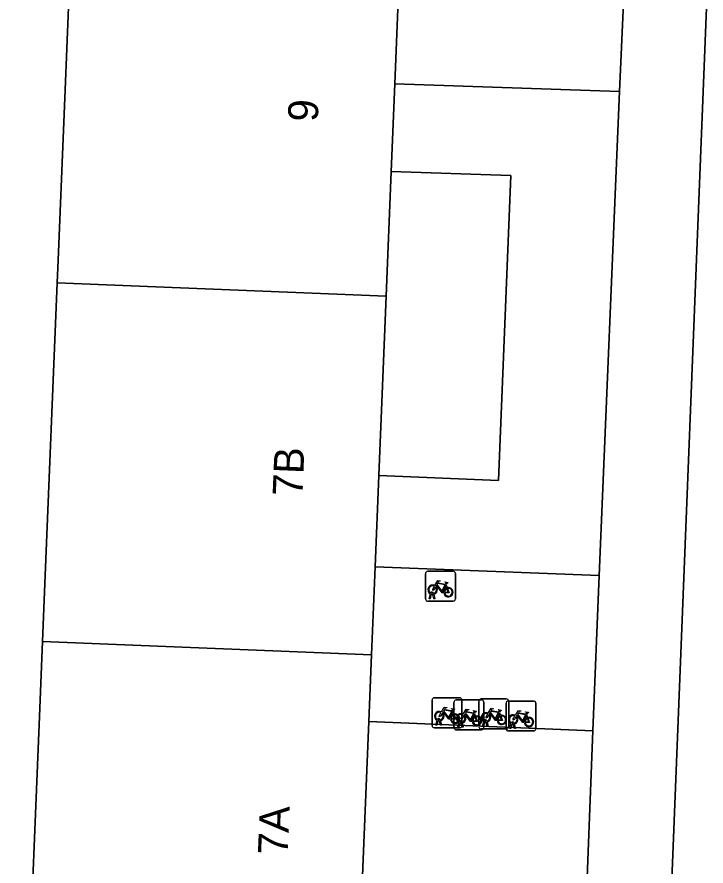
# Model space of a CAD drawing. Extents: x 160732 to 162107, y 387428 to 388479.
# Drawn here: x 161742.01 to 161765.04, y 387659.03 to 387687.4 of the extents above; entities that cross this region are included whole.
import ezdxf

# ---------------------------------------------------------------- set-up
doc = ezdxf.new("R2010")
doc.units = 0
for name, color, linetype in [('IMGEO_Fietsenrek', 7, 'Continuous'), ('IMGEO_Groenvoorziening', 7, 'Continuous'), ('IMGEO_Pand', 7, 'Continuous'), ('IMGEO_Pand_nummerreeks', 7, 'Continuous'), ('IMGEO_Parkeervlak_open', 7, 'Continuous'), ('IMGEO_Voetpad_open', 7, 'Continuous')]:
    doc.layers.add(name, color=color, linetype=linetype)

msp = doc.modelspace()

# ---------------------------------------------------------------- linework, layer by layer
at = {"layer": 'IMGEO_Fietsenrek'}
for p, q in [((161755.661, 387667.954), (161755.661, 387668.795)), ((161755.661, 387668.795), (161755.661, 387667.954)), ((161755.736, 387668.879), (161756.577, 387668.879)), ((161756.577, 387668.879), (161755.736, 387668.879)), ((161756.661, 387668.804), (161756.661, 387667.963)), ((161756.661, 387667.963), (161756.661, 387668.804)), ((161756.348, 387668.428), (161756.384, 387668.333)), ((161755.788, 387667.963), (161755.827, 387668.123)), ((161755.822, 387667.963), (161755.788, 387667.963)), ((161755.857, 387668.111), (161755.822, 387667.963)), ((161755.899, 387668.135), (161755.898, 387668.139)), ((161755.94, 387667.963), (161755.906, 387668.105)), ((161755.93, 387668.146), (161755.931, 387668.139)), ((161755.938, 387668.109), (161755.973, 387667.963)), ((161755.973, 387667.963), (161755.94, 387667.963)), ((161756.586, 387667.879), (161755.745, 387667.879)), ((161755.745, 387667.879), (161756.586, 387667.879)), ((161755.882, 387663.729), (161755.882, 387664.57)), ((161755.882, 387664.57), (161755.882, 387663.729)), ((161755.957, 387664.654), (161756.798, 387664.654)), ((161756.798, 387664.654), (161755.957, 387664.654)), ((161756.687, 387664.582), (161757.528, 387664.582)), ((161757.528, 387664.582), (161756.687, 387664.582)), ((161756.882, 387664.579), (161756.882, 387663.738)), ((161756.882, 387663.738), (161756.882, 387664.579)), ((161757.519, 387664.613), (161758.36, 387664.613)), ((161758.36, 387664.613), (161757.519, 387664.613)), ((161758.428, 387664.543), (161759.269, 387664.543)), ((161759.269, 387664.543), (161758.428, 387664.543)), ((161758.444, 387664.538), (161758.444, 387663.697)), ((161758.444, 387663.697), (161758.444, 387664.538)), ((161756.612, 387663.657), (161756.612, 387664.498)), ((161756.612, 387664.498), (161756.612, 387663.657)), ((161757.444, 387663.688), (161757.444, 387664.529)), ((161757.444, 387664.529), (161757.444, 387663.688)), ((161757.612, 387664.507), (161757.612, 387663.666)), ((161757.612, 387663.666), (161757.612, 387664.507)), ((161758.353, 387663.618), (161758.353, 387664.459)), ((161758.353, 387664.459), (161758.353, 387663.618)), ((161759.353, 387664.468), (161759.353, 387663.627)), ((161759.353, 387663.627), (161759.353, 387664.468)), ((161756.569, 387664.203), (161756.605, 387664.108)), ((161757.299, 387664.131), (161757.335, 387664.036)), ((161758.131, 387664.162), (161758.167, 387664.067)), ((161759.04, 387664.092), (161759.076, 387663.997)), ((161756.009, 387663.738), (161756.048, 387663.898)), ((161756.043, 387663.738), (161756.009, 387663.738)), ((161756.078, 387663.886), (161756.043, 387663.738)), ((161756.12, 387663.91), (161756.119, 387663.914)), ((161756.161, 387663.738), (161756.127, 387663.88)), ((161756.151, 387663.921), (161756.152, 387663.914)), ((161756.159, 387663.884), (161756.194, 387663.738)), ((161756.194, 387663.738), (161756.161, 387663.738)), ((161756.739, 387663.666), (161756.778, 387663.826)), ((161756.808, 387663.814), (161756.773, 387663.666)), ((161756.85, 387663.838), (161756.849, 387663.842)), ((161756.891, 387663.666), (161756.857, 387663.808)), ((161756.881, 387663.849), (161756.882, 387663.842)), ((161756.889, 387663.812), (161756.924, 387663.666)), ((161757.571, 387663.697), (161757.61, 387663.857)), ((161757.605, 387663.697), (161757.571, 387663.697)), ((161757.64, 387663.845), (161757.605, 387663.697)), ((161757.682, 387663.869), (161757.681, 387663.873)), ((161757.723, 387663.697), (161757.689, 387663.839)), ((161757.713, 387663.88), (161757.714, 387663.873)), ((161757.721, 387663.843), (161757.756, 387663.697)), ((161757.756, 387663.697), (161757.723, 387663.697)), ((161758.48, 387663.627), (161758.519, 387663.787)), ((161758.549, 387663.775), (161758.514, 387663.627)), ((161758.591, 387663.799), (161758.59, 387663.803)), ((161758.632, 387663.627), (161758.598, 387663.769)), ((161758.622, 387663.81), (161758.623, 387663.803)), ((161758.63, 387663.773), (161758.665, 387663.627)), ((161756.807, 387663.654), (161755.966, 387663.654)), ((161755.966, 387663.654), (161756.807, 387663.654)), ((161757.537, 387663.582), (161756.696, 387663.582)), ((161756.696, 387663.582), (161757.537, 387663.582)), ((161756.773, 387663.666), (161756.739, 387663.666)), ((161756.924, 387663.666), (161756.891, 387663.666)), ((161758.369, 387663.613), (161757.528, 387663.613)), ((161757.528, 387663.613), (161758.369, 387663.613)), ((161759.278, 387663.543), (161758.437, 387663.543)), ((161758.437, 387663.543), (161759.278, 387663.543)), ((161758.514, 387663.627), (161758.48, 387663.627)), ((161758.665, 387663.627), (161758.632, 387663.627))]:
    msp.add_line(p, q, dxfattribs=at)
for points in [[(161755.974, 387668.405), (161756.069, 387668.569), (161756.155, 387668.555), (161756.157, 387668.546), (161756.101, 387668.535), (161756.074, 387668.49), (161756.33, 387668.449)], [(161756.33, 387668.449), (161756.355, 387668.498), (161756.349, 387668.502), (161756.326, 387668.506), (161756.314, 387668.513), (161756.313, 387668.516), (161756.315, 387668.521), (161756.41, 387668.506), (161756.412, 387668.496), (161756.402, 387668.483), (161756.39, 387668.477), (161756.376, 387668.483), (161756.348, 387668.428)], [(161755.995, 387668.353), (161755.943, 387668.263), (161755.903, 387668.238), (161755.904, 387668.285), (161755.959, 387668.379)], [(161756.27, 387668.161), (161756.22, 387668.161), (161756.029, 387668.412), (161756.01, 387668.38)], [(161756.317, 387668.424), (161756.06, 387668.465), (161756.043, 387668.436), (161756.21, 387668.216), (161756.317, 387668.424)], [(161756.365, 387668.326), (161756.335, 387668.403), (161756.226, 387668.185), (161756.269, 387668.185)], [(161756.299, 387668.185), (161756.419, 387668.184), (161756.375, 387668.298)], [(161756.395, 387668.305), (161756.45, 387668.16), (161756.3, 387668.16)], [(161756.195, 387664.18), (161756.29, 387664.344), (161756.376, 387664.33), (161756.378, 387664.321), (161756.322, 387664.31), (161756.295, 387664.265), (161756.551, 387664.224)], [(161756.551, 387664.224), (161756.576, 387664.273), (161756.57, 387664.277), (161756.547, 387664.281), (161756.535, 387664.288), (161756.534, 387664.291), (161756.536, 387664.296), (161756.631, 387664.281), (161756.633, 387664.271), (161756.623, 387664.258), (161756.611, 387664.252), (161756.597, 387664.258), (161756.569, 387664.203)], [(161756.925, 387664.108), (161757.02, 387664.272), (161757.106, 387664.258), (161757.108, 387664.249), (161757.052, 387664.238), (161757.025, 387664.193), (161757.281, 387664.152)], [(161757.757, 387664.139), (161757.852, 387664.303), (161757.938, 387664.289), (161757.94, 387664.28), (161757.884, 387664.269), (161757.857, 387664.224), (161758.113, 387664.183)], [(161758.113, 387664.183), (161758.138, 387664.232), (161758.132, 387664.236), (161758.109, 387664.24), (161758.097, 387664.247), (161758.096, 387664.25), (161758.098, 387664.255), (161758.193, 387664.24), (161758.195, 387664.23), (161758.185, 387664.217), (161758.173, 387664.211), (161758.159, 387664.217), (161758.131, 387664.162)], [(161756.216, 387664.128), (161756.164, 387664.038), (161756.124, 387664.013), (161756.125, 387664.06), (161756.18, 387664.154)], [(161756.491, 387663.936), (161756.441, 387663.936), (161756.25, 387664.187), (161756.231, 387664.155)], [(161756.538, 387664.199), (161756.281, 387664.24), (161756.264, 387664.211), (161756.431, 387663.991), (161756.538, 387664.199)], [(161756.586, 387664.101), (161756.556, 387664.178), (161756.447, 387663.96), (161756.49, 387663.96)], [(161756.52, 387663.96), (161756.64, 387663.959), (161756.596, 387664.073)], [(161756.616, 387664.08), (161756.671, 387663.935), (161756.521, 387663.935)], [(161756.946, 387664.056), (161756.894, 387663.966), (161756.854, 387663.941), (161756.855, 387663.988), (161756.91, 387664.082)], [(161757.221, 387663.864), (161757.171, 387663.864), (161756.98, 387664.115), (161756.961, 387664.083)], [(161757.268, 387664.127), (161757.011, 387664.168), (161756.994, 387664.139), (161757.161, 387663.919), (161757.268, 387664.127)], [(161757.316, 387664.029), (161757.286, 387664.106), (161757.177, 387663.888), (161757.22, 387663.888)], [(161757.25, 387663.888), (161757.37, 387663.887), (161757.326, 387664.001)], [(161757.346, 387664.008), (161757.401, 387663.863), (161757.251, 387663.863)], [(161757.281, 387664.152), (161757.306, 387664.201), (161757.3, 387664.205), (161757.277, 387664.209), (161757.265, 387664.216), (161757.264, 387664.219), (161757.266, 387664.224), (161757.361, 387664.209), (161757.363, 387664.199), (161757.353, 387664.186), (161757.341, 387664.18), (161757.327, 387664.186), (161757.299, 387664.131)], [(161757.778, 387664.087), (161757.726, 387663.997), (161757.686, 387663.972), (161757.687, 387664.019), (161757.742, 387664.113)], [(161758.053, 387663.895), (161758.003, 387663.895), (161757.812, 387664.146), (161757.793, 387664.114)], [(161758.1, 387664.158), (161757.843, 387664.199), (161757.826, 387664.17), (161757.993, 387663.95), (161758.1, 387664.158)], [(161758.148, 387664.06), (161758.118, 387664.137), (161758.009, 387663.919), (161758.052, 387663.919)], [(161758.082, 387663.919), (161758.202, 387663.918), (161758.158, 387664.032)], [(161758.178, 387664.039), (161758.233, 387663.894), (161758.083, 387663.894)], [(161758.687, 387664.017), (161758.635, 387663.927), (161758.595, 387663.902), (161758.596, 387663.949), (161758.651, 387664.043)], [(161758.666, 387664.069), (161758.761, 387664.233), (161758.847, 387664.219), (161758.849, 387664.21), (161758.793, 387664.199), (161758.766, 387664.154), (161759.022, 387664.113)], [(161758.962, 387663.825), (161758.912, 387663.825), (161758.721, 387664.076), (161758.702, 387664.044)], [(161759.009, 387664.088), (161758.752, 387664.129), (161758.735, 387664.1), (161758.902, 387663.88), (161759.009, 387664.088)], [(161759.057, 387663.99), (161759.027, 387664.067), (161758.918, 387663.849), (161758.961, 387663.849)], [(161759.087, 387663.969), (161759.142, 387663.824), (161758.992, 387663.824)], [(161759.022, 387664.113), (161759.047, 387664.162), (161759.041, 387664.166), (161759.018, 387664.17), (161759.006, 387664.177), (161759.005, 387664.18), (161759.007, 387664.185), (161759.102, 387664.17), (161759.104, 387664.16), (161759.094, 387664.147), (161759.082, 387664.141), (161759.068, 387664.147), (161759.04, 387664.092)], [(161758.991, 387663.849), (161759.111, 387663.848), (161759.067, 387663.962)]]:
    msp.add_lwpolyline(points, dxfattribs=at)
for centre, radius, start, end in [((161755.739, 387668.801), 0.0779, 92.4484, 184.2845), ((161755.739, 387668.801), 0.0779, 92.4484, 184.2845), ((161756.583, 387668.801), 0.0779, 2.4484, 94.2845), ((161756.583, 387668.801), 0.0779, 2.4484, 94.2845), ((161755.901, 387668.264), 0.159, 62.6766, 242.1369), ((161755.901, 387668.264), 0.129, 63.3192, 238.903), ((161755.901, 387668.264), 0.129, 283.6043, 43.4302), ((161755.901, 387668.264), 0.159, 283.5766, 46.6042), ((161756.428, 387668.18), 0.159, 113.3408, 178.3217), ((161756.428, 387668.18), 0.159, 187.0065, 105.7708), ((161756.428, 387668.18), 0.129, 113.923, 177.9556), ((161756.428, 387668.18), 0.129, 188.6715, 104.5883), ((161755.739, 387667.957), 0.0779, 182.4484, 274.2845), ((161755.739, 387667.957), 0.0779, 182.4484, 274.2845), ((161755.881, 387668.135), 0.0499, 12.8025, 158.6934), ((161755.901, 387668.264), 0.159, 253.9967, 271.7867), ((161755.881, 387668.135), 0.0174, 12.8025, 163.4502), ((161755.901, 387668.264), 0.129, 253.415, 269.0204), ((161756.583, 387667.957), 0.0779, 272.4484, 4.2845), ((161756.583, 387667.957), 0.0779, 272.4484, 4.2845), ((161755.96, 387664.576), 0.0779, 92.4484, 184.2845), ((161755.96, 387664.576), 0.0779, 92.4484, 184.2845), ((161756.69, 387664.504), 0.0779, 92.4484, 184.2845), ((161756.69, 387664.504), 0.0779, 92.4484, 184.2845), ((161756.804, 387664.576), 0.0779, 2.4484, 94.2845), ((161756.804, 387664.576), 0.0779, 2.4484, 94.2845), ((161757.522, 387664.535), 0.0779, 92.4484, 184.2845), ((161757.522, 387664.535), 0.0779, 92.4484, 184.2845), ((161757.534, 387664.504), 0.0779, 2.4484, 94.2845), ((161757.534, 387664.504), 0.0779, 2.4484, 94.2845), ((161758.431, 387664.465), 0.0779, 92.4484, 184.2845), ((161758.431, 387664.465), 0.0779, 92.4484, 184.2845), ((161758.366, 387664.535), 0.0779, 2.4484, 94.2845), ((161758.366, 387664.535), 0.0779, 2.4484, 94.2845), ((161759.275, 387664.465), 0.0779, 2.4484, 94.2845), ((161759.275, 387664.465), 0.0779, 2.4484, 94.2845), ((161756.122, 387664.039), 0.159, 62.6766, 242.1369), ((161756.122, 387664.039), 0.129, 63.3192, 238.903), ((161756.122, 387664.039), 0.129, 283.6043, 43.4302), ((161756.122, 387664.039), 0.159, 283.5766, 46.6042), ((161756.649, 387663.955), 0.159, 113.3408, 178.3217), ((161756.649, 387663.955), 0.159, 187.0065, 105.7708), ((161756.649, 387663.955), 0.129, 113.923, 177.9556), ((161756.649, 387663.955), 0.129, 188.6715, 104.5883), ((161756.852, 387663.967), 0.159, 62.6766, 242.1369), ((161756.852, 387663.967), 0.129, 63.3192, 238.903), ((161756.852, 387663.967), 0.129, 283.6043, 43.4302), ((161756.852, 387663.967), 0.159, 283.5766, 46.6042), ((161757.379, 387663.883), 0.159, 113.3408, 178.3217), ((161757.379, 387663.883), 0.159, 187.0065, 105.7708), ((161757.379, 387663.883), 0.129, 113.923, 177.9556), ((161757.379, 387663.883), 0.129, 188.6715, 104.5883), ((161757.684, 387663.998), 0.159, 62.6766, 242.1369), ((161757.684, 387663.998), 0.129, 63.3192, 238.903), ((161757.684, 387663.998), 0.129, 283.6043, 43.4302), ((161757.684, 387663.998), 0.159, 283.5766, 46.6042), ((161758.211, 387663.914), 0.159, 113.3408, 178.3217), ((161758.211, 387663.914), 0.159, 187.0065, 105.7708), ((161758.211, 387663.914), 0.129, 113.923, 177.9556), ((161758.211, 387663.914), 0.129, 188.6715, 104.5883), ((161758.593, 387663.928), 0.159, 62.6766, 242.1369), ((161758.593, 387663.928), 0.129, 63.3192, 238.903), ((161758.593, 387663.928), 0.129, 283.6043, 43.4302), ((161758.593, 387663.928), 0.159, 283.5766, 46.6042), ((161759.12, 387663.844), 0.159, 113.3408, 178.3217), ((161759.12, 387663.844), 0.159, 187.0065, 105.7708), ((161759.12, 387663.844), 0.129, 188.6715, 104.5883), ((161755.96, 387663.732), 0.0779, 182.4484, 274.2845), ((161755.96, 387663.732), 0.0779, 182.4484, 274.2845), ((161756.102, 387663.91), 0.0499, 12.8025, 158.6934), ((161756.122, 387664.039), 0.159, 253.9967, 271.7867), ((161756.102, 387663.91), 0.0174, 12.8025, 163.4502), ((161756.122, 387664.039), 0.129, 253.415, 269.0204), ((161756.832, 387663.838), 0.0499, 12.8025, 158.6934), ((161756.804, 387663.732), 0.0779, 272.4484, 4.2845), ((161756.804, 387663.732), 0.0779, 272.4484, 4.2845), ((161756.852, 387663.967), 0.159, 253.9967, 271.7867), ((161756.832, 387663.838), 0.0174, 12.8025, 163.4502), ((161756.852, 387663.967), 0.129, 253.415, 269.0204), ((161757.522, 387663.691), 0.0779, 182.4484, 274.2845), ((161757.522, 387663.691), 0.0779, 182.4484, 274.2845), ((161757.664, 387663.869), 0.0499, 12.8025, 158.6934), ((161757.684, 387663.998), 0.159, 253.9967, 271.7867), ((161757.664, 387663.869), 0.0174, 12.8025, 163.4502), ((161757.684, 387663.998), 0.129, 253.415, 269.0204), ((161758.366, 387663.691), 0.0779, 272.4484, 4.2845), ((161758.366, 387663.691), 0.0779, 272.4484, 4.2845), ((161758.573, 387663.799), 0.0499, 12.8025, 158.6934), ((161758.593, 387663.928), 0.159, 253.9967, 271.7867), ((161758.573, 387663.799), 0.0174, 12.8025, 163.4502), ((161758.593, 387663.928), 0.129, 253.415, 269.0204), ((161759.12, 387663.844), 0.129, 113.923, 177.9556), ((161756.69, 387663.66), 0.0779, 182.4484, 274.2845), ((161756.69, 387663.66), 0.0779, 182.4484, 274.2845), ((161757.534, 387663.66), 0.0779, 272.4484, 4.2845), ((161757.534, 387663.66), 0.0779, 272.4484, 4.2845), ((161758.431, 387663.621), 0.0779, 182.4484, 274.2845), ((161758.431, 387663.621), 0.0779, 182.4484, 274.2845), ((161759.275, 387663.621), 0.0779, 272.4484, 4.2845), ((161759.275, 387663.621), 0.0779, 272.4484, 4.2845)]:
    msp.add_arc(centre, radius, start, end, dxfattribs=at)
at = {"layer": 'IMGEO_Groenvoorziening'}
for points in [[(161754.635, 387685.168), (161754.515, 387682.236), (161758.513, 387682.095), (161758.097, 387671.915), (161754.099, 387672.081), (161753.975, 387669.024), (161761.462, 387668.742), (161762.148, 387684.903)], [(161754.099, 387672.081), (161758.097, 387671.915), (161758.513, 387682.095), (161754.515, 387682.236), (161754.344, 387678.065)], [(161754.249, 387653.697), (161760.87, 387653.462), (161761.261, 387663.553), (161753.763, 387663.864), (161753.363, 387654.105), (161754.264, 387654.066)]]:
    msp.add_lwpolyline(points, close=True, dxfattribs=at)
at = {"layer": 'IMGEO_Pand'}
for points in [[(161754.515, 387682.236), (161754.635, 387685.168), (161754.761, 387688.235), (161754.835, 387690.043), (161743.842, 387690.494), (161743.616, 387684.965), (161743.382, 387679.267), (161743.352, 387678.515), (161754.344, 387678.065)], [(161754.344, 387678.065), (161743.352, 387678.515), (161742.94, 387668.472), (161742.861, 387666.535), (161753.854, 387666.085), (161753.975, 387669.024), (161754.099, 387672.081)], [(161753.763, 387663.864), (161753.854, 387666.085), (161742.861, 387666.535), (161742.758, 387664.027), (161742.37, 387654.538), (161753.363, 387654.105)]]:
    msp.add_lwpolyline(points, close=True, dxfattribs=at)
at = {"layer": 'IMGEO_Parkeervlak_open'}
msp.add_lwpolyline([(161766.58, 387726.083), (161763.799, 387656.058)], dxfattribs=at)
at = {"layer": 'IMGEO_Voetpad_open'}
for points in [[(161763.992, 387732.769), (161763.128, 387710.829), (161762.99, 387707.531), (161762.284, 387687.865), (161762.148, 387684.903), (161761.462, 387668.742), (161761.261, 387663.553), (161760.87, 387653.462)], [(161763.799, 387656.058), (161766.58, 387726.083)], [(161742.37, 387654.538), (161742.758, 387664.027), (161742.861, 387666.535), (161742.94, 387668.472), (161743.352, 387678.515), (161743.382, 387679.267), (161743.616, 387684.965), (161743.842, 387690.494), (161740.382, 387690.636)]]:
    msp.add_lwpolyline(points, dxfattribs=at)
for points in [[(161762.284, 387687.865), (161758.983, 387688.027), (161754.761, 387688.235), (161754.635, 387685.168), (161762.148, 387684.903)], [(161753.975, 387669.024), (161753.854, 387666.085), (161753.763, 387663.864), (161761.261, 387663.553), (161761.462, 387668.742)]]:
    msp.add_lwpolyline(points, close=True, dxfattribs=at)

# ---------------------------------------------------------------- texts
at = {"layer": 'IMGEO_Pand_nummerreeks'}
for s, rotation, p in [('9', 87.6574, (161752.06, 387683.883)), ('7B', 87.6614, (161751.549, 387671.371)), ('7A', 87.6561, (161751.057, 387659.388))]:
    msp.add_text(s, height=1, rotation=rotation, dxfattribs=at).set_placement(p)

doc.saveas('drawing.dxf')
